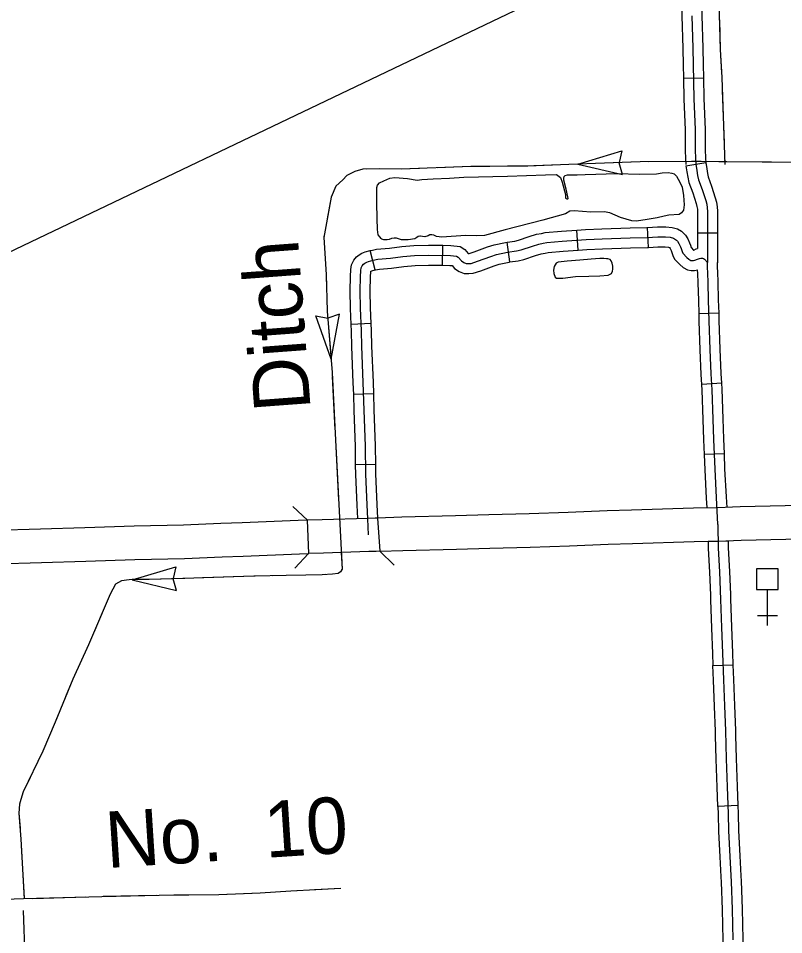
# Model space of a CAD drawing. Extents: x -117616 to 64730, y 54117 to 789866.
# Drawn here: x 62677.4 to 62792.1, y 54462.2 to 54599.6 of the extents above; entities that cross this region are included whole.
import ezdxf

# ---------------------------------------------------------------- set-up
doc = ezdxf.new("R2010")
doc.units = 0
for name, color, linetype in [('10', 7, 'Continuous'), ('31', 7, 'Continuous'), ('32', 7, 'Continuous'), ('35', 7, 'Continuous'), ('37', 7, 'Continuous'), ('43', 7, 'Continuous'), ('45', 7, 'Continuous'), ('5', 7, 'Continuous'), ('57', 7, 'Continuous'), ('R_Dimension', 7, 'Continuous')]:
    doc.layers.add(name, color=color, linetype=linetype)

msp = doc.modelspace()

# ---------------------------------------------------------------- linework, layer by layer
at = {"layer": '10'}
for p, q in [((62720.91, 54519.36), (62720.73, 54524.36)), ((62731.21, 54524.69), (62731.54, 54519.7))]:
    msp.add_line(p, q, dxfattribs=at)
for points in [[(62885.26, 54529.32), (62877.93, 54529.07), (62871.64, 54528.88), (62865.64, 54528.72), (62859.56, 54528.51), (62853.72, 54528.35), (62848.23, 54528.17), (62843.82, 54528.07), (62838.19, 54527.88), (62834.14, 54527.78), (62830.19, 54527.66), (62825.71, 54527.49), (62820.72, 54527.38), (62815.16, 54527.18), (62810.04, 54527.04), (62805.63, 54526.88), (62799.34, 54526.7), (62792.33, 54526.53), (62785.58, 54526.35), (62782.21, 54526.22)], [(62782.21, 54526.22), (62778.58, 54526.16), (62769.31, 54525.88), (62765.64, 54525.78), (62759.8, 54525.53), (62753.97, 54525.31), (62747.92, 54525.15), (62742.93, 54525.01), (62734.86, 54524.8), (62731.21, 54524.69)], [(62720.73, 54524.36), (62719.33, 54524.31), (62710.92, 54523.96), (62707.72, 54523.87), (62702.12, 54523.63), (62694.71, 54523.46), (62687.32, 54523.23), (62680.7, 54523.02), (62673.78, 54522.83), (62669.23, 54522.67), (62661.91, 54522.51), (62657.35, 54522.39), (62650.54, 54522.16), (62646.08, 54522.04), (62639.1, 54521.86), (62632.53, 54521.62), (62628.58, 54521.62), (62625.46, 54521.53), (62623.33, 54521.46)], [(62729.77, 54524.64), (62722.94, 54524.43), (62720.73, 54524.36)], [(62731.21, 54524.69), (62730.87, 54524.68), (62729.77, 54524.64)], [(62782.29, 54521.22), (62785.75, 54521.35), (62792.45, 54521.53), (62799.47, 54521.7), (62805.8, 54521.89), (62810.2, 54522.05), (62815.31, 54522.19), (62820.86, 54522.38), (62825.86, 54522.49), (62830.36, 54522.66), (62834.28, 54522.78), (62838.34, 54522.88), (62843.97, 54523.07), (62848.37, 54523.17), (62853.87, 54523.35), (62859.72, 54523.51), (62865.8, 54523.72), (62871.78, 54523.88), (62878.09, 54524.08), (62885.43, 54524.33)], [(62731.54, 54519.7), (62735, 54519.8), (62743.06, 54520.01), (62748.06, 54520.15), (62754.13, 54520.31), (62760, 54520.54), (62765.82, 54520.78), (62769.45, 54520.89), (62778.7, 54521.16), (62782.29, 54521.22)], [(62623.45, 54516.46), (62625.62, 54516.53), (62628.65, 54516.62), (62632.63, 54516.62), (62639.26, 54516.87), (62646.21, 54517.04), (62650.69, 54517.16), (62657.5, 54517.39), (62662.03, 54517.51), (62669.37, 54517.67), (62673.94, 54517.83), (62680.85, 54518.02), (62687.47, 54518.23), (62694.85, 54518.46), (62702.29, 54518.63), (62707.9, 54518.88), (62711.09, 54518.96), (62719.52, 54519.31), (62720.91, 54519.36)], [(62729.93, 54519.65), (62723.1, 54519.44), (62720.91, 54519.36)], [(62731.54, 54519.7), (62731.02, 54519.68), (62729.93, 54519.65)]]:
    msp.add_lwpolyline(points, dxfattribs=at)
at = {"layer": '31'}
for p, q in [((62781.52, 54502.56), (62784.51, 54502.67)), ((62785.27, 54481.57), (62782.27, 54481.45))]:
    msp.add_line(p, q, dxfattribs=at)
for points in [[(62782.25, 54523.72), (62782.32, 54520.16), (62782.51, 54516.62), (62782.65, 54512.49), (62782.8, 54508.26), (62782.95, 54504.42), (62783.09, 54500.42), (62783.25, 54496.51), (62783.41, 54492.8), (62783.5, 54488.59), (62783.66, 54484.38), (62783.82, 54480.35), (62783.87, 54477.76), (62784.06, 54473.94), (62784.24, 54470.15), (62784.38, 54466.03), (62784.52, 54461.44)], [(62780.8, 54521.2), (62782.29, 54521.22), (62783.8, 54521.28)], [(62780.8, 54521.2), (62780.82, 54520.11), (62781.01, 54516.56), (62781.13, 54513.11)], [(62783.8, 54521.28), (62783.82, 54520.21), (62784.01, 54516.69), (62784.13, 54513.22)], [(62781.13, 54513.11), (62781.16, 54512.44), (62781.3, 54508.2), (62781.45, 54504.36), (62781.52, 54502.56)], [(62784.13, 54513.22), (62784.15, 54512.55), (62784.3, 54508.31), (62784.45, 54504.47), (62784.51, 54502.67)], [(62781.92, 54492.03), (62781.91, 54492.75), (62781.75, 54496.44), (62781.59, 54500.36), (62781.52, 54502.56)], [(62784.51, 54502.67), (62784.59, 54500.48), (62784.75, 54496.57), (62784.9, 54492.84), (62784.92, 54492.1)], [(62782.27, 54481.45), (62782.16, 54484.32), (62782, 54488.55), (62781.92, 54492.03)], [(62784.92, 54492.1), (62785, 54488.64), (62785.16, 54484.44), (62785.27, 54481.57)], [(62782.27, 54481.45), (62782.32, 54480.3), (62782.37, 54477.7), (62782.56, 54473.87), (62782.71, 54470.89)], [(62785.27, 54481.57), (62785.31, 54480.39), (62785.37, 54477.81), (62785.56, 54474.02), (62785.7, 54471.03)], [(62782.71, 54470.89), (62782.74, 54470.09), (62782.88, 54465.98), (62783.02, 54461.39), (62783.06, 54460.34)], [(62785.7, 54471.03), (62785.74, 54470.21), (62785.88, 54466.08), (62786.01, 54461.5), (62786.06, 54460.47)]]:
    msp.add_lwpolyline(points, dxfattribs=at)
at = {"layer": '32'}
for p, q in [((62777.47, 54577.53), (62780.44, 54577.99)), ((62761.32, 54564.88), (62761.09, 54567.88)), ((62771.83, 54565.27), (62771.68, 54568.27)), ((62779.22, 54567.44), (62782.22, 54567.45)), ((62751.07, 54563.09), (62750.65, 54566.06)), ((62730.84, 54561.89), (62730.11, 54564.8)), ((62740.97, 54562.59), (62741.01, 54565.59)), ((62782.44, 54555.42), (62779.44, 54555.32)), ((62730.28, 54553.87), (62727.28, 54553.74)), ((62782.85, 54544.92), (62779.86, 54544.72)), ((62730.65, 54543.3), (62727.65, 54543.2)), ((62783.24, 54534.32), (62780.24, 54534.21)), ((62730.94, 54532.72), (62727.94, 54532.68))]:
    msp.add_line(p, q, dxfattribs=at)
for points in [[(62777.47, 54577.53), (62777.62, 54576.59), (62777.74, 54575.79), (62777.92, 54574.99), (62778.48, 54573.47), (62778.99, 54571.87), (62779.12, 54571.42), (62779.18, 54571.02), (62779.21, 54570.62), (62779.21, 54569.33), (62779.22, 54567.44)], [(62778.95, 54577.76), (62779.1, 54576.82), (62779.21, 54576.07), (62779.36, 54575.42), (62779.9, 54573.96), (62780.43, 54572.3), (62780.58, 54571.74), (62780.67, 54571.19), (62780.71, 54570.67), (62780.71, 54569.34), (62780.72, 54566.99), (62780.7, 54562.99)], [(62780.44, 54577.99), (62780.59, 54577.04), (62780.69, 54576.34), (62780.8, 54575.85), (62781.32, 54574.45), (62781.86, 54572.73), (62782.05, 54572.06), (62782.16, 54571.36), (62782.21, 54570.73), (62782.21, 54569.34), (62782.22, 54567.45)], [(62750.65, 54566.06), (62751.81, 54566.23), (62752.37, 54566.34), (62753.98, 54566.91), (62755.07, 54567.24), (62755.79, 54567.37), (62756.38, 54567.49), (62758.8, 54567.7), (62761.09, 54567.88)], [(62761.09, 54567.88), (62762.42, 54567.98), (62764.85, 54568.07), (62769.08, 54568.23), (62771.62, 54568.27), (62771.68, 54568.27)], [(62771.68, 54568.27), (62773.19, 54568.35), (62774.45, 54568.35), (62775.39, 54568.28), (62776.22, 54568.04), (62776.8, 54567.69), (62777.1, 54567.43), (62777.38, 54567.12), (62777.73, 54566.57), (62778.02, 54565.96), (62778.16, 54565.61), (62778.26, 54565.26), (62778.61, 54564.88), (62778.63, 54564.88), (62779.02, 54565.06), (62779.21, 54565.09)], [(62779.22, 54567.44), (62779.22, 54566.99), (62779.21, 54565.09)], [(62782.22, 54567.45), (62782.22, 54566.99), (62782.2, 54562.98)], [(62729.85, 54522.15), (62729.76, 54524.59), (62729.67, 54526.66), (62729.46, 54531.27), (62729.4, 54535.47), (62729.23, 54540.86), (62729.09, 54545.02), (62728.85, 54550.45), (62728.83, 54552.76), (62728.67, 54556.17), (62728.63, 54558.76), (62728.66, 54560.86), (62728.71, 54561.81), (62728.76, 54562.19), (62728.93, 54562.53), (62729.11, 54562.75), (62729.32, 54562.91), (62729.59, 54563.07), (62729.85, 54563.18), (62730.58, 54563.37), (62731.28, 54563.51), (62733.17, 54563.66), (62735.02, 54563.89), (62736.76, 54564.04), (62738.86, 54564.12), (62742.14, 54564.08), (62743.08, 54563.97), (62743.3, 54563.83), (62743.79, 54563.24), (62744.17, 54562.99), (62744.51, 54562.86), (62744.88, 54562.84), (62745.26, 54562.88), (62746.22, 54563.2), (62748.21, 54563.92), (62749.08, 54564.2), (62750.69, 54564.55), (62752.07, 54564.75), (62752.77, 54564.89), (62754.45, 54565.48), (62755.42, 54565.78), (62756.08, 54565.9), (62756.59, 54566.01), (62758.92, 54566.2), (62762.5, 54566.48), (62764.9, 54566.57), (62769.11, 54566.73), (62771.67, 54566.77), (62773.23, 54566.85), (62774.4, 54566.85), (62775.12, 54566.79), (62775.62, 54566.65), (62775.91, 54566.48), (62776.04, 54566.36), (62776.18, 54566.2), (62776.42, 54565.84), (62776.64, 54565.38), (62776.73, 54565.13), (62776.88, 54564.65), (62777.01, 54564.41), (62777.6, 54563.76), (62777.91, 54563.49), (62778.2, 54563.33), (62778.37, 54563.3), (62778.61, 54563.3), (62778.82, 54563.34), (62779.21, 54563.5), (62779.48, 54563.62), (62779.69, 54563.66), (62779.84, 54563.68), (62779.95, 54563.68), (62780.09, 54563.62), (62780.25, 54563.5), (62780.7, 54562.99)], [(62741.01, 54565.59), (62742.23, 54565.58), (62743.6, 54565.42), (62744.32, 54564.96), (62744.8, 54564.37), (62744.83, 54564.35), (62744.94, 54564.36), (62745.73, 54564.62), (62747.73, 54565.34), (62748.69, 54565.65), (62750.42, 54566.03), (62750.65, 54566.06)], [(62727.28, 54553.74), (62727.17, 54556.13), (62727.13, 54558.76), (62727.16, 54560.91), (62727.21, 54561.95), (62727.31, 54562.64), (62727.66, 54563.35), (62728.07, 54563.84), (62728.49, 54564.15), (62728.89, 54564.4), (62729.36, 54564.61), (62730.11, 54564.8)], [(62730.11, 54564.8), (62730.25, 54564.83), (62731.07, 54565), (62733.01, 54565.15), (62734.86, 54565.39), (62736.67, 54565.54), (62738.84, 54565.62), (62741.01, 54565.59)], [(62751.07, 54563.09), (62752.32, 54563.27), (62753.17, 54563.44), (62754.92, 54564.06), (62755.78, 54564.32), (62756.36, 54564.43), (62756.8, 54564.52), (62759.05, 54564.71), (62761.32, 54564.88)], [(62761.32, 54564.88), (62762.59, 54564.98), (62764.96, 54565.07), (62769.15, 54565.23), (62771.72, 54565.27), (62771.83, 54565.27)], [(62771.83, 54565.27), (62773.27, 54565.35), (62774.35, 54565.35), (62774.86, 54565.31), (62775, 54565.27), (62775.11, 54565.1), (62775.26, 54564.79), (62775.31, 54564.65), (62775.49, 54564.08), (62775.77, 54563.53), (62776.55, 54562.69), (62777.05, 54562.25), (62777.72, 54561.89), (62778.26, 54561.8), (62778.75, 54561.8), (62779.21, 54561.89)], [(62730.28, 54553.87), (62730.17, 54556.22), (62730.13, 54558.76), (62730.16, 54560.81), (62730.2, 54561.66), (62730.21, 54561.69), (62730.28, 54561.73), (62730.34, 54561.76), (62730.84, 54561.89)], [(62730.84, 54561.89), (62730.92, 54561.91), (62731.49, 54562.02), (62733.32, 54562.16), (62735.18, 54562.4), (62736.85, 54562.55), (62738.88, 54562.62), (62740.97, 54562.59)], [(62740.97, 54562.59), (62742.05, 54562.58), (62742.42, 54562.54), (62742.78, 54562.11), (62743.48, 54561.65), (62744.21, 54561.37), (62744.93, 54561.34), (62745.57, 54561.41), (62746.71, 54561.78), (62748.69, 54562.5), (62749.46, 54562.74), (62750.96, 54563.07), (62751.07, 54563.09)], [(62779.44, 54555.32), (62779.38, 54557.32), (62779.29, 54559.98), (62779.24, 54561.36), (62779.21, 54561.89)], [(62782.25, 54523.72), (62782.06, 54527.77), (62781.83, 54532.01), (62781.66, 54536.49), (62781.54, 54539.52), (62781.41, 54543.93), (62781.26, 54546.3), (62781.11, 54549.99), (62780.97, 54554.27), (62780.87, 54557.37), (62780.79, 54560.03), (62780.74, 54561.43), (62780.7, 54562.32), (62780.7, 54562.99)], [(62782.44, 54555.42), (62782.37, 54557.42), (62782.29, 54560.09), (62782.24, 54561.49), (62782.2, 54562.36), (62782.2, 54562.99)], [(62779.86, 54544.72), (62779.76, 54546.23), (62779.61, 54549.93), (62779.47, 54554.22), (62779.44, 54555.32)], [(62782.85, 54544.92), (62782.76, 54546.38), (62782.61, 54550.04), (62782.47, 54554.31), (62782.44, 54555.42)], [(62727.65, 54543.2), (62727.59, 54544.96), (62727.35, 54550.41), (62727.33, 54552.72), (62727.28, 54553.74)], [(62730.65, 54543.3), (62730.59, 54545.08), (62730.35, 54550.49), (62730.33, 54552.8), (62730.28, 54553.87)], [(62780.24, 54534.21), (62780.16, 54536.44), (62780.04, 54539.46), (62779.91, 54543.86), (62779.86, 54544.72)], [(62783.24, 54534.32), (62783.16, 54536.55), (62783.04, 54539.57), (62782.91, 54544), (62782.85, 54544.92)], [(62727.94, 54532.68), (62727.9, 54535.44), (62727.73, 54540.81), (62727.65, 54543.2)], [(62730.94, 54532.72), (62730.9, 54535.51), (62730.73, 54540.9), (62730.65, 54543.3)], [(62780.63, 54526.2), (62780.56, 54527.69), (62780.33, 54531.94), (62780.24, 54534.21)], [(62783.63, 54526.27), (62783.56, 54527.85), (62783.32, 54532.08), (62783.24, 54534.32)], [(62728.26, 54524.6), (62728.17, 54526.6), (62727.96, 54531.23), (62727.94, 54532.68)], [(62731.25, 54524.69), (62731.16, 54526.73), (62730.96, 54531.32), (62730.94, 54532.72)]]:
    msp.add_lwpolyline(points, dxfattribs=at)
at = {"layer": '35'}
for points in [[(62762.35, 54576.19), (62767.11, 54576.38), (62770.53, 54576.28), (62773.07, 54576.31), (62773.9, 54576.45), (62774.82, 54576.49), (62775.33, 54576.42), (62775.68, 54576.33), (62776.05, 54575.98), (62776.53, 54575.08), (62776.88, 54574.3), (62777.09, 54573.05), (62777.2, 54571.66), (62777.09, 54570.87), (62776.81, 54570.46), (62776.46, 54570.23), (62774.92, 54570.09), (62774.22, 54569.97), (62773.16, 54569.72), (62771.66, 54569.46), (62770.07, 54569.23), (62769.37, 54569.28), (62767.66, 54569.74), (62766.05, 54570.46), (62765.21, 54570.6), (62763.18, 54570.57), (62760.69, 54570.78), (62760.06, 54570.73), (62759.42, 54570.32), (62756, 54569.35), (62750.36, 54567.91), (62747.27, 54567.06), (62746.11, 54567.01), (62744.4, 54567.04), (62740.87, 54566.8), (62740.04, 54566.92), (62739.64, 54567.13), (62739.37, 54567.15), (62739.07, 54567.15), (62738.79, 54566.99), (62738.33, 54566.87), (62737.96, 54566.9), (62737.66, 54566.97), (62737.54, 54566.97), (62737.29, 54566.92), (62737.1, 54566.76), (62736.83, 54566.57), (62735.81, 54566.41), (62734.79, 54566.43), (62734.05, 54566.67), (62733.73, 54566.67), (62733.29, 54566.62), (62732.95, 54566.48), (62732.65, 54566.41), (62732.37, 54566.39), (62732.14, 54566.41), (62731.88, 54566.53), (62731.77, 54566.62), (62731.56, 54566.87), (62731.33, 54567.17), (62731.19, 54567.94), (62731.14, 54569.63), (62731.12, 54571.94), (62731.12, 54574.27), (62731.21, 54574.62), (62731.49, 54574.94), (62732.14, 54575.27), (62733.04, 54575.64), (62733.82, 54575.75), (62735.69, 54575.61), (62737.17, 54575.38), (62737.84, 54575.47), (62739.55, 54575.54), (62742.02, 54575.66), (62744.17, 54575.8), (62750.71, 54575.94), (62756.41, 54576.15), (62758.08, 54576.19), (62758.68, 54575.75), (62758.91, 54575.04), (62759.39, 54573.21), (62759.42, 54572.68), (62759.62, 54572.56), (62759.74, 54572.58), (62759.79, 54572.63), (62759.76, 54572.84), (62759.49, 54573.99), (62759.16, 54575.34), (62759.14, 54575.64), (62759.19, 54575.91), (62759.37, 54576.05), (62759.69, 54576.17), (62760.36, 54576.15), (62761.17, 54576.15), (62762.35, 54576.19)], [(62764.53, 54563.62), (62763.23, 54563.53), (62761.57, 54563.38), (62759.64, 54563.21), (62758.31, 54563.07), (62758.03, 54562.9), (62757.73, 54562.42), (62757.62, 54561.86), (62757.67, 54561.37), (62757.87, 54560.8), (62758.05, 54560.68), (62758.37, 54560.65), (62759, 54560.65), (62760.9, 54560.91), (62762.88, 54560.94), (62764.53, 54561.03), (62765.81, 54561.1), (62766.28, 54561.34), (62766.46, 54561.69), (62766.52, 54562.02), (62766.51, 54562.44), (62766.41, 54562.91), (62766.26, 54563.28), (62766.09, 54563.47), (62765.76, 54563.58), (62765.55, 54563.58), (62765.13, 54563.63), (62764.53, 54563.62)]]:
    msp.add_lwpolyline(points, dxfattribs=at)
at = {"layer": '37'}
for points in [[(62718.54, 54526.41), (62720.73, 54524.36)], [(62720.88, 54519.36), (62718.82, 54517.18)], [(62733.73, 54517.64), (62731.54, 54519.7)]]:
    msp.add_lwpolyline(points, dxfattribs=at)
at = {"layer": '43'}
for p, q in [((62761.28, 54577.74), (62767.84, 54579.77)), ((62767.84, 54579.77), (62767.43, 54577.99)), ((62761.28, 54577.74), (62767.97, 54576.22)), ((62767.97, 54576.22), (62767.43, 54577.96)), ((62724.26, 54548.53), (62721.97, 54555)), ((62721.97, 54555), (62723.76, 54554.67)), ((62725.51, 54555.28), (62723.79, 54554.67)), ((62724.26, 54548.53), (62725.51, 54555.28)), ((62694.42, 54515.42), (62700.99, 54517.38)), ((62700.99, 54517.38), (62700.57, 54515.6)), ((62694.42, 54515.42), (62701.09, 54513.83)), ((62701.09, 54513.83), (62700.57, 54515.58))]:
    msp.add_line(p, q, dxfattribs=at)
for points in [[(62781.65, 54627.1), (62781.8, 54621.53), (62781.98, 54616.56), (62782.06, 54613.31), (62782.32, 54607.82), (62782.36, 54603.71), (62782.62, 54594.97), (62782.84, 54590.78), (62783.22, 54580.62), (62783.29, 54577.71)], [(62782.49, 54599.39), (62782.62, 54594.97), (62782.8, 54591.48)], [(62782.91, 54588.84), (62783.2, 54580.93)], [(62804.76, 54577.89), (62778.31, 54578.16), (62770.58, 54578.1), (62759.9, 54577.69), (62753.74, 54577.48), (62745.19, 54577.41), (62734.78, 54577), (62731.5, 54577.07), (62729.03, 54577), (62727.8, 54576.66), (62726.64, 54576.04), (62726.02, 54575.42), (62724.97, 54574.45), (62724.29, 54572.82), (62723.15, 54566.78), (62723.51, 54561.19), (62723.69, 54555.69), (62724.41, 54546.5), (62724.86, 54537.39), (62725.9, 54517.04), (62725.69, 54516.63), (62725.31, 54516.39), (62724.45, 54516.26), (62722.94, 54516.17), (62720.46, 54516.12), (62717.5, 54516.07), (62712.66, 54515.96), (62703.69, 54515.68), (62696.99, 54515.49), (62694, 54515.44), (62692.82, 54515.25), (62691.93, 54514.78), (62691.13, 54513.28), (62687.89, 54505.7), (62685.52, 54500.53), (62682.9, 54494.06), (62681.01, 54489.71), (62678.07, 54483.64), (62677.74, 54482.5), (62677.53, 54481.76), (62677.45, 54480.45), (62677.74, 54476.51), (62678.25, 54467.56)], [(62737.53, 54577.11), (62734.78, 54577), (62731.5, 54577.07), (62729.61, 54577.02)], [(62748.08, 54577.43), (62745.19, 54577.41), (62740.17, 54577.21)], [(62754.68, 54577.51), (62753.74, 54577.48), (62750.72, 54577.46)], [(62758.64, 54577.64), (62754.68, 54577.51)], [(62769.19, 54578.04), (62761.28, 54577.74)], [(62779.75, 54578.15), (62778.31, 54578.16), (62771.83, 54578.11)], [(62790.31, 54578.04), (62782.39, 54578.12)], [(62783.27, 54578.29), (62783.29, 54577.71)], [(62727.11, 54576.29), (62726.64, 54576.04), (62726.02, 54575.42), (62724.97, 54574.45), (62724.29, 54572.82), (62723.68, 54569.56)], [(62723.19, 54566.97), (62723.15, 54566.78), (62723.51, 54561.19), (62723.58, 54559.07)], [(62723.67, 54556.43), (62723.69, 54555.69), (62724.26, 54548.53)], [(62724.44, 54545.9), (62724.64, 54541.94)], [(62724.64, 54541.94), (62724.84, 54537.99)], [(62724.97, 54535.35), (62725.37, 54527.44)], [(62725.51, 54524.8), (62725.52, 54524.51)], [(62725.78, 54519.52), (62725.9, 54517.04), (62725.83, 54516.91)], [(62702.33, 54515.64), (62696.99, 54515.49), (62694.41, 54515.45)], [(62712.89, 54515.97), (62712.66, 54515.96), (62704.97, 54515.72)], [(62723.44, 54516.2), (62722.94, 54516.17), (62720.46, 54516.12), (62717.5, 54516.07), (62715.53, 54516.02)], [(62691.92, 54514.76), (62691.13, 54513.28), (62690.23, 54511.18)], [(62690.23, 54511.18), (62688.68, 54507.54)], [(62687.63, 54505.12), (62685.52, 54500.53), (62684.44, 54497.87)], [(62683.45, 54495.42), (62682.9, 54494.06), (62681.01, 54489.71), (62680.27, 54488.17)], [(62679.11, 54485.8), (62678.07, 54483.64), (62677.74, 54482.5), (62677.53, 54481.76), (62677.45, 54480.45), (62677.62, 54478.2)], [(62677.79, 54475.57), (62678.24, 54467.66)], [(62725.71, 54469.13), (62718.23, 54468.71), (62713.63, 54468.44), (62707.42, 54468.17), (62698.46, 54468.09), (62689.87, 54467.9), (62678.14, 54467.56), (62665.46, 54467.14)], [(62719.12, 54468.76), (62718.23, 54468.71), (62713.63, 54468.44), (62711.21, 54468.33)], [(62725.71, 54469.13), (62721.75, 54468.91)], [(62687.45, 54467.83), (62679.54, 54467.6)], [(62698.01, 54468.08), (62690.09, 54467.91)], [(62708.57, 54468.22), (62707.42, 54468.17), (62700.65, 54468.11)]]:
    msp.add_lwpolyline(points, dxfattribs=at)
at = {"layer": '45'}
msp.add_line((62777.09, 54590.65), (62780.09, 54590.72), dxfattribs=at)
for points in [[(62776.83, 54601.2), (62776.87, 54599.99), (62777.01, 54595.11), (62777.04, 54592.66), (62777.09, 54590.65)], [(62779.83, 54601.29), (62779.87, 54600.08), (62780.01, 54595.17), (62780.04, 54592.71), (62780.09, 54590.72)], [(62778.37, 54600.03), (62778.51, 54595.14), (62778.54, 54592.69), (62778.66, 54587.55), (62778.83, 54582.94), (62778.87, 54579.76), (62778.95, 54577.76)], [(62780.09, 54590.72), (62780.16, 54587.59), (62780.33, 54582.97), (62780.36, 54580.15)], [(62777.09, 54590.65), (62777.16, 54587.5), (62777.33, 54582.9), (62777.37, 54580.11)], [(62777.37, 54580.11), (62777.37, 54579.72), (62777.46, 54577.7)], [(62780.36, 54580.15), (62780.37, 54579.8), (62780.45, 54577.83)]]:
    msp.add_lwpolyline(points, dxfattribs=at)
at = {"layer": '5'}
msp.add_lwpolyline([(62678.07, 54465.83), (62679.83, 54416.13)], dxfattribs=at)
at = {"layer": '57'}
for p, q in [((62789.68, 54508.59), (62789.68, 54513.97)), ((62788.18, 54510.09), (62791.18, 54510.09))]:
    msp.add_line(p, q, dxfattribs=at)
msp.add_lwpolyline([(62788.05, 54517.09), (62788.05, 54513.97), (62791.29, 54513.97), (62791.29, 54517.09)], close=True, dxfattribs=at)
at = {"layer": 'R_Dimension'}
msp.add_lwpolyline([(62940.1, 54690.83), (62215.14, 54344.27), (61753.25, 54344.27)], dxfattribs=at)

# ---------------------------------------------------------------- texts
at = {"layer": '43'}
for s, rotation, p in [('Ditch', 94.2643, (62721.2, 54540.99)), ('No.  10', 3.6945, (62690.66, 54472.19))]:
    msp.add_text(s, height=8.448, rotation=rotation, dxfattribs=at).set_placement(p)

doc.saveas('drawing.dxf')
